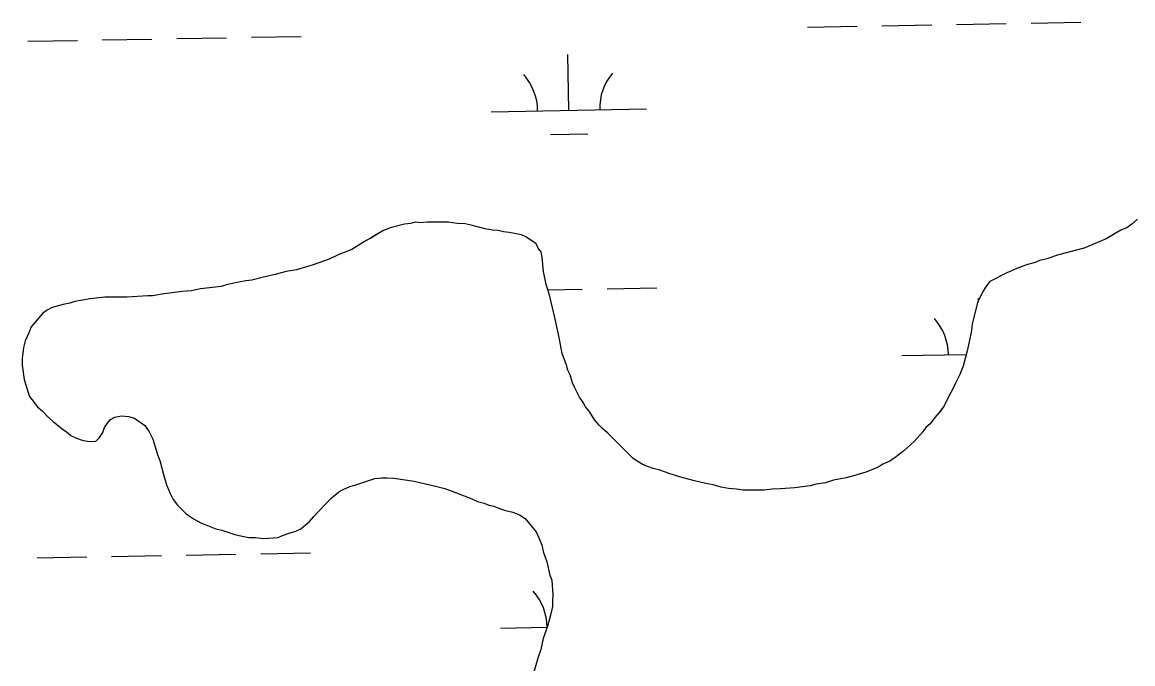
# Model space of a CAD drawing. Extents: x 3957609 to 3995875, y 234277 to 260273.
# Drawn here: x 3969986 to 3970701, y 255987 to 256400 of the extents above; entities that cross this region are included whole.
import ezdxf

# ---------------------------------------------------------------- set-up
doc = ezdxf.new("R2010")
doc.units = 0
doc.layers.add('V-TOPO-SHOR', color=7, linetype='Continuous')
doc.layers.add('V-WETL-SWMP', color=7, linetype='Continuous')

msp = doc.modelspace()

# ---------------------------------------------------------------- linework, layer by layer
at = {"layer": 'V-TOPO-SHOR'}
for points in [[(3970425.798, 256102.72), (3970417.51, 256104.674), (3970408.827, 256107.019), (3970405.669, 256108.195), (3970402.511, 256108.977), (3970399.746, 256110.152), (3970396.192, 256111.328), (3970391.851, 256112.501), (3970388.297, 256113.675), (3970384.744, 256115.246), (3970381.584, 256117.21), (3970378.817, 256119.176), (3970362.605, 256135.308), (3970359.443, 256138.063), (3970357.072, 256140.424), (3970354.303, 256143.572), (3970350.737, 256149.48), (3970348.363, 256152.237), (3970346.78, 256154.993), (3970344.405, 256158.538), (3970341.234, 256164.842), (3970340.044, 256167.601), (3970338.453, 256172.725), (3970336.868, 256175.877), (3970336.071, 256179.031), (3970333.292, 256186.518), (3970331.295, 256196.768), (3970328.502, 256209.779), (3970326.112, 256219.634), (3970325.313, 256223.579), (3970322.927, 256231.066), (3970321.332, 256239.346), (3970320.521, 256248.417), (3970319.722, 256251.964), (3970317.744, 256254.328), (3970316.554, 256257.086), (3970309.836, 256261.803), (3970307.074, 256262.98), (3970299.181, 256264.539), (3970295.629, 256264.924), (3970292.076, 256265.704), (3970288.527, 256266.091), (3970283.79, 256266.867), (3970274.711, 256269.212), (3970270.767, 256269.993), (3970265.637, 256270.374), (3970260.111, 256271.15), (3970246.305, 256271.117), (3970241.968, 256270.712), (3970238.812, 256271.099), (3970235.658, 256270.302), (3970231.713, 256269.898), (3970222.647, 256267.508), (3970217.918, 256265.526), (3970210.042, 256260.773), (3970206.101, 256258.79), (3970201.374, 256255.624), (3970197.829, 256253.643), (3970189.16, 256250.072), (3970183.25, 256247.297), (3970173.003, 256243.723), (3970162.36, 256240.54), (3970155.657, 256239.34), (3970148.563, 256237.352), (3970141.071, 256235.754), (3970133.581, 256233.766), (3970129.637, 256233.36), (3970125.299, 256232.561), (3970117.81, 256230.966), (3970113.867, 256229.772), (3970108.346, 256228.969), (3970100.459, 256228.162), (3970094.547, 256226.964), (3970089.023, 256226.557), (3970077.194, 256224.951), (3970069.702, 256223.749), (3970066.546, 256223.741), (3970053.136, 256222.919), (3970038.937, 256222.887), (3970029.473, 256221.678), (3970019.614, 256220.079), (3970016.463, 256218.887), (3970012.125, 256218.086), (3970005.029, 256216.098), (3970001.879, 256214.512), (3969999.12, 256212.534), (3969991.647, 256203.836), (3969990.078, 256199.89), (3969987.725, 256194.755), (3969986.551, 256190.414), (3969985.779, 256183.311), (3969985.792, 256178.971), (3969986.996, 256169.903), (3969989.382, 256162.018), (3969990.574, 256158.866), (3969995.716, 256152.173), (3969998.878, 256149.419), (3970002.045, 256145.878), (3970005.602, 256142.73), (3970011.531, 256138.009), (3970014.296, 256136.045)], [(3970703.48, 256273.011), (3970699.939, 256269.845), (3970696.79, 256267.472), (3970692.847, 256265.884), (3970683.394, 256260.338), (3970669.207, 256254.389), (3970652.651, 256250.008), (3970645.164, 256247.624), (3970640.433, 256246.428), (3970637.674, 256245.239), (3970632.155, 256243.647), (3970625.849, 256241.265), (3970619.545, 256238.49), (3970608.513, 256232.94), (3970605.76, 256229.385), (3970604.189, 256226.618), (3970601.832, 256222.274), (3970600.657, 256219.114), (3970597.14, 256205.696), (3970596.755, 256201.356), (3970595.977, 256197.014), (3970594.025, 256188.333), (3970591.289, 256178.463), (3970589.329, 256172.936), (3970586.581, 256167.802), (3970585.012, 256164.248), (3970581.868, 256158.719), (3970579.122, 256152.794), (3970575.976, 256148.448), (3970573.224, 256145.286), (3970570.078, 256141.333), (3970567.321, 256138.96), (3970565.355, 256136.193), (3970559.848, 256129.869), (3970553.157, 256123.935), (3970547.646, 256119.583), (3970544.101, 256117.208), (3970539.767, 256115.225), (3970537.011, 256113.64), (3970532.675, 256111.658), (3970528.735, 256110.071), (3970520.85, 256107.685), (3970516.121, 256106.491), (3970507.841, 256104.891), (3970502.717, 256103.302), (3970496.802, 256102.499), (3970492.86, 256101.305), (3970489.704, 256100.904), (3970483.001, 256100.099), (3970473.535, 256099.288), (3970468.409, 256099.273), (3970463.283, 256098.473), (3970449.871, 256098.442), (3970445.531, 256099.218), (3970440.401, 256099.601), (3970435.666, 256100.377), (3970430.533, 256101.944), (3970425.798, 256102.72)], [(3970014.296, 256136.045), (3970017.063, 256133.686), (3970020.616, 256132.115), (3970024.96, 256130.548), (3970029.299, 256129.77), (3970033.244, 256130.174), (3970035.605, 256132.545), (3970037.569, 256135.707), (3970038.745, 256138.865), (3970040.711, 256141.63), (3970042.677, 256144.004), (3970045.436, 256145.587), (3970049.771, 256146.386), (3970054.113, 256146.003), (3970058.059, 256144.829), (3970064.777, 256140.111), (3970067.548, 256136.172), (3970069.926, 256131.445), (3970073.106, 256120.802), (3970074.298, 256117.65), (3970076.686, 256108.584), (3970078.675, 256101.883), (3970081.054, 256096.365), (3970083.037, 256092.427), (3970085.808, 256088.882), (3970091.344, 256083.373), (3970096.48, 256079.836), (3970100.824, 256077.479), (3970110.302, 256073.559), (3970114.246, 256072.778), (3970122.537, 256070.036), (3970127.274, 256068.865), (3970131.615, 256068.087), (3970135.953, 256068.097), (3970141.083, 256067.321), (3970150.549, 256068.132), (3970153.308, 256069.321), (3970157.641, 256070.911), (3970161.977, 256072.105), (3970165.131, 256073.69), (3970170.64, 256078.437), (3970173.395, 256081.599), (3970177.331, 256085.554), (3970180.87, 256089.507), (3970184.413, 256093.066), (3970189.529, 256097.418), (3970192.287, 256099.001), (3970196.621, 256100.984), (3970199.775, 256101.78), (3970212.782, 256106.151), (3970217.119, 256106.556), (3970220.671, 256106.564), (3970225.01, 256106.181), (3970238.032, 256104.24), (3970251.845, 256101.119), (3970257.766, 256099.554), (3970265.268, 256096.812), (3970275.137, 256092.89), (3970278.693, 256091.321), (3970283.034, 256090.148), (3970286.192, 256088.972), (3970289.35, 256088.192), (3970292.904, 256086.623), (3970296.852, 256085.447), (3970301.587, 256084.276), (3970305.931, 256082.709), (3970309.486, 256080.35), (3970316.607, 256071.691), (3970318.592, 256067.355), (3970320.179, 256063.02), (3970321.375, 256058.289), (3970323.359, 256052.376), (3970325.354, 256043.703), (3970326.544, 256040.551), (3970327.355, 256031.085), (3970326.972, 256027.141), (3970326.98, 256023.59), (3970326.202, 256019.643), (3970325.029, 256014.908), (3970323.855, 256010.96), (3970321.113, 256003.065), (3970319.552, 255995.96), (3970317.592, 255990.432), (3970316.812, 255987.274), (3970311.336, 255968.328)]]:
    msp.add_lwpolyline(points, dxfattribs=at)
at = {"layer": 'V-WETL-SWMP'}
for p, q in [((3970587.119, 256398.484), (3970619.114, 256399.065)), ((3970635.111, 256399.356), (3970667.106, 256399.938)), ((3970491.135, 256396.738), (3970523.13, 256397.32)), ((3970539.127, 256397.611), (3970571.122, 256398.193)), ((3969989.31, 256387.614), (3970021.305, 256388.195)), ((3970037.302, 256388.486), (3970069.297, 256389.068)), ((3970085.294, 256389.359), (3970117.289, 256389.941)), ((3970133.286, 256390.232), (3970165.281, 256390.813)), ((3970337.491, 256343.194), (3970336.837, 256379.188)), ((3970287.499, 256342.285), (3970387.483, 256344.103)), ((3970325.774, 256327.548), (3970349.77, 256327.984)), ((3970324.064, 256227.499), (3970346.181, 256227.901)), ((3970362.178, 256228.192), (3970394.173, 256228.774)), ((3970601.2, 256220.573), (3970601.172, 256222.106)), ((3970551.835, 256185.203), (3970593.368, 256185.958)), ((3969995.358, 256054.994), (3970027.353, 256055.575)), ((3970043.35, 256055.866), (3970075.345, 256056.448)), ((3970091.342, 256056.739), (3970123.337, 256057.321)), ((3970139.334, 256057.612), (3970171.329, 256058.193)), ((3970293.547, 256009.665), (3970323.595, 256010.212))]:
    msp.add_line(p, q, dxfattribs=at)
for points in [[(3970425.798, 256102.721), (3970417.51, 256104.674), (3970408.826, 256107.019), (3970405.668, 256108.195), (3970402.51, 256108.976), (3970399.746, 256110.153), (3970396.193, 256111.328), (3970391.851, 256112.501), (3970388.298, 256113.676), (3970384.744, 256115.245), (3970381.584, 256117.21), (3970378.818, 256119.175), (3970362.606, 256135.309), (3970359.444, 256138.062), (3970357.071, 256140.423), (3970354.302, 256143.572), (3970350.738, 256149.481), (3970348.364, 256152.236), (3970346.78, 256154.994), (3970344.405, 256158.538), (3970341.234, 256164.842), (3970340.044, 256167.6), (3970338.453, 256172.724), (3970336.868, 256175.876), (3970336.071, 256179.03), (3970333.292, 256186.518), (3970331.295, 256196.769), (3970328.502, 256209.779), (3970326.112, 256219.635), (3970325.313, 256223.578), (3970322.928, 256231.067), (3970321.331, 256239.347), (3970320.52, 256248.417), (3970319.722, 256251.965), (3970317.744, 256254.327), (3970316.554, 256257.086), (3970309.837, 256261.803), (3970307.073, 256262.98), (3970299.18, 256264.539), (3970295.629, 256264.924), (3970292.077, 256265.705), (3970288.526, 256266.091), (3970283.79, 256266.868), (3970274.712, 256269.213), (3970270.766, 256269.992), (3970265.637, 256270.374), (3970260.112, 256271.15), (3970246.306, 256271.117), (3970241.968, 256270.712), (3970238.812, 256271.098), (3970235.658, 256270.302), (3970231.714, 256269.898), (3970222.647, 256267.509), (3970217.919, 256265.526), (3970210.041, 256260.773), (3970206.101, 256258.791), (3970201.375, 256255.624), (3970197.83, 256253.643), (3970189.16, 256250.072), (3970183.25, 256247.297), (3970173.003, 256243.722), (3970162.36, 256240.54), (3970155.657, 256239.341), (3970148.562, 256237.351), (3970141.071, 256235.755), (3970133.581, 256233.765), (3970129.637, 256233.361), (3970125.3, 256232.561), (3970117.809, 256230.965), (3970113.868, 256229.773), (3970108.347, 256228.97), (3970100.46, 256228.162), (3970094.546, 256226.965), (3970089.024, 256226.557), (3970077.194, 256224.95), (3970069.702, 256223.749), (3970066.547, 256223.741), (3970053.137, 256222.92), (3970038.937, 256222.886), (3970029.473, 256221.679), (3970019.615, 256220.078), (3970016.462, 256218.887), (3970012.125, 256218.087), (3970005.029, 256216.098), (3970001.878, 256214.512), (3969999.121, 256212.533), (3969991.647, 256203.837), (3969990.079, 256199.889), (3969987.725, 256194.755), (3969986.552, 256190.413), (3969985.78, 256183.311), (3969985.791, 256178.972), (3969986.996, 256169.902), (3969989.382, 256162.019), (3969990.573, 256158.866), (3969995.717, 256152.173), (3969998.879, 256149.419), (3970002.044, 256145.877), (3970005.601, 256142.73), (3970011.53, 256138.01), (3970014.296, 256136.045)], [(3970703.481, 256273.011), (3970699.939, 256269.846), (3970696.789, 256267.472), (3970692.848, 256265.885), (3970683.394, 256260.339), (3970669.208, 256254.388), (3970652.652, 256250.009), (3970645.163, 256247.624), (3970640.432, 256246.429), (3970637.674, 256245.239), (3970632.155, 256243.648), (3970625.849, 256241.266), (3970619.545, 256238.49), (3970608.513, 256232.941), (3970605.761, 256229.384), (3970604.189, 256226.619), (3970601.833, 256222.274), (3970600.657, 256219.115), (3970597.14, 256205.695), (3970596.756, 256201.355), (3970595.977, 256197.014), (3970594.026, 256188.332), (3970591.289, 256178.463), (3970589.33, 256172.936), (3970586.581, 256167.802), (3970585.012, 256164.248), (3970581.869, 256158.718), (3970579.122, 256152.794), (3970575.977, 256148.447), (3970573.224, 256145.285), (3970570.078, 256141.333), (3970567.322, 256138.959), (3970565.356, 256136.193), (3970559.849, 256129.869), (3970553.158, 256123.936), (3970547.646, 256119.583), (3970544.101, 256117.208), (3970539.767, 256115.225), (3970537.01, 256113.641), (3970532.676, 256111.658), (3970528.735, 256110.071), (3970520.851, 256107.685), (3970516.121, 256106.49), (3970507.841, 256104.892), (3970502.717, 256103.302), (3970496.802, 256102.499), (3970492.86, 256101.306), (3970483.001, 256100.098), (3970473.536, 256099.287), (3970468.408, 256099.274), (3970463.282, 256098.473), (3970449.871, 256098.441), (3970445.53, 256099.219), (3970440.401, 256099.601), (3970435.666, 256100.378), (3970430.534, 256101.944), (3970425.798, 256102.721)], [(3970014.296, 256136.045), (3970017.063, 256133.685), (3970020.616, 256132.115), (3970024.959, 256130.548), (3970029.3, 256129.77), (3970033.244, 256130.174), (3970035.605, 256132.546), (3970037.57, 256135.707), (3970038.745, 256138.865), (3970040.711, 256141.631), (3970042.677, 256144.003), (3970045.435, 256145.587), (3970049.772, 256146.386), (3970054.112, 256146.002), (3970058.059, 256144.829), (3970064.777, 256140.111), (3970067.547, 256136.173), (3970069.926, 256131.446), (3970073.107, 256120.803), (3970074.298, 256117.65), (3970076.687, 256108.583), (3970078.675, 256101.882), (3970081.055, 256096.366), (3970083.037, 256092.426), (3970085.807, 256088.882), (3970091.343, 256083.373), (3970096.479, 256079.836), (3970100.824, 256077.479), (3970110.301, 256073.558), (3970114.247, 256072.778), (3970122.537, 256070.037), (3970127.274, 256068.865), (3970131.615, 256068.087), (3970135.954, 256068.097), (3970141.084, 256067.321), (3970150.549, 256068.132), (3970153.307, 256069.322), (3970157.642, 256070.911), (3970161.978, 256072.105), (3970165.13, 256073.69), (3970170.641, 256078.437), (3970173.395, 256081.599), (3970177.33, 256085.553), (3970180.87, 256089.507), (3970184.412, 256093.065), (3970189.529, 256097.417), (3970192.287, 256099.001), (3970196.621, 256100.984), (3970199.775, 256101.781), (3970212.781, 256106.151), (3970217.12, 256106.556), (3970220.67, 256106.565), (3970225.01, 256106.181), (3970238.032, 256104.24), (3970251.845, 256101.118), (3970257.766, 256099.554), (3970265.267, 256096.811), (3970275.138, 256092.89), (3970278.692, 256091.321), (3970283.034, 256090.148), (3970286.193, 256088.972), (3970289.35, 256088.191), (3970292.904, 256086.622), (3970296.852, 256085.448), (3970301.588, 256084.276), (3970305.931, 256082.709), (3970309.487, 256080.35), (3970316.608, 256071.69), (3970318.591, 256067.355), (3970320.179, 256063.02), (3970321.374, 256058.289), (3970323.36, 256052.377), (3970325.354, 256043.704), (3970326.545, 256040.551), (3970327.356, 256031.086), (3970326.972, 256027.141), (3970326.98, 256023.59), (3970326.201, 256019.644), (3970325.029, 256014.908), (3970323.855, 256010.96), (3970321.113, 256003.064), (3970319.552, 255995.96), (3970317.593, 255990.433), (3970316.812, 255987.275), (3970311.335, 255968.328)]]:
    msp.add_lwpolyline(points, dxfattribs=at)
for centre, start, end in [((3970282.249, 256342.665), 0.269879, 41.813537), ((3970392.716, 256344.673), 140.269876, 181.813534), ((3970546.584, 256185.582), 0.269879, 41.813537), ((3970288.297, 256010.045), 0.269879, 41.813537)]:
    msp.add_arc(centre, 35.246, start, end, dxfattribs=at)

doc.saveas('drawing.dxf')
